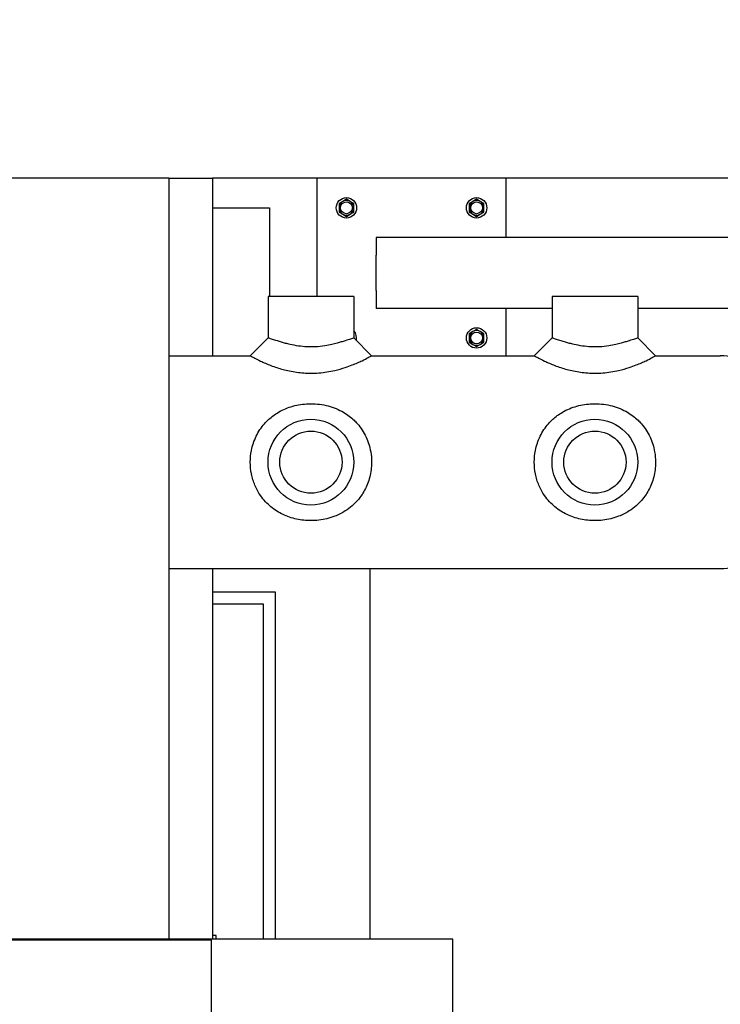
# Model space of a CAD drawing. Header units: inches. Extents: x 5 to 1128, y -85 to 748.
# Tile 629 of 656: x 563 to 577, y 682 to 703. Entities that reach past the tile are written whole.
import ezdxf

# ---------------------------------------------------------------- set-up
doc = ezdxf.new("R2010")
doc.units = ezdxf.units.IN
doc.header["$LTSCALE"] = 32
doc.header["$MEASUREMENT"] = 0
doc.layers.add('Dimension (ANSI)', color=7, linetype='Continuous', lineweight=25)
doc.layers.add('Visible (ANSI)', color=7, linetype='Continuous', lineweight=30)
doc.styles.add('Note Text (ANSI)', font='tahoma.ttf')
doc.dimstyles.new('SB Fraction-16 (ANSI)', dxfattribs={"dimscale": 32, "dimtxt": 0.125, "dimasz": 0.098425, "dimexe": 0.125, "dimexo": 0.0625, "dimgap": 0.031496, "dimtad": 0, "dimtih": 1, "dimtoh": 1, "dimdec": 4, "dimrnd": 1e-08, "dimzin": 0, "dimdsep": 46, "dimlunit": 5, "dimtxsty": 'Note Text (ANSI)', "dimcen": 0.09, "dimdle": 0.393701, "dimclrd": 256, "dimclre": 256, "dimclrt": 256, "dimadec": 0, "dimazin": 3, "dimtfac": 0.96, "dimtofl": 0, "dimtmove": 0, "dimatfit": 3, "dimfxl": 1, "dimfrac": 2, "dimtolj": 1, "dimtzin": 12, "dimlwd": -1, "dimlwe": -1, "dimarcsym": 0})

# ---------------------------------------------------------------- blocks, each defined once
blk = doc.blocks.new('*D18')
at = {"layer": 'Defpoints', "color": 0, "transparency": 16777216}
for p in [(736.781, 720.097), (484.781, 699.94), (736.781, 699.94)]:
    blk.add_point(p, dxfattribs=at)
at = {"layer": 'Dimension (ANSI)', "transparency": 16777216}
for p, q in [((484.781, 701.94), (484.781, 724.097)), ((736.781, 701.94), (736.781, 724.097)), ((487.93, 720.097), (607.035, 720.097)), ((733.631, 720.097), (617.526, 720.097))]:
    blk.add_line(p, q, dxfattribs=at)
for points in [[(487.93, 720.622), (487.93, 719.572), (484.781, 720.097)], [(733.631, 720.622), (733.631, 719.572), (736.781, 720.097)]]:
    blk.add_solid(points, dxfattribs=at)
at = {"layer": 'Dimension (ANSI)', "transparency": 16777216, "insert": (608.043, 722.181), "char_height": 4, "attachment_point": 1, "style": 'Note Text (ANSI)'}
blk.add_mtext('\\A1;252', dxfattribs=at)

msp = doc.modelspace()

# ---------------------------------------------------------------- linework, layer by layer
at = {"layer": 'Visible (ANSI)'}
for p, q in [((565.84313, 699.93978), (503.84313, 699.93978)), ((565.84313, 699.93978), (565.84313, 683.85978)), ((565.84313, 699.93978), (566.76313, 699.93978)), ((568.96813, 699.93978), (566.76313, 699.93978)), ((566.76313, 699.93978), (566.76313, 696.18978)), ((572.96813, 699.93978), (568.96813, 699.93978)), ((568.96813, 699.93978), (568.96813, 697.43978)), ((602.46813, 699.93978), (572.96813, 699.93978)), ((572.96813, 698.68978), (572.96813, 699.93978)), ((569.51513, 699.44988), (569.43713, 699.40485)), ((569.43713, 699.40485), (569.43713, 699.31478)), ((569.59313, 699.49491), (569.51513, 699.44988)), ((569.67113, 699.44988), (569.59313, 699.49491)), ((569.74913, 699.40485), (569.67113, 699.44988)), ((569.74913, 699.31478), (569.74913, 699.40485)), ((572.26513, 699.44988), (572.18713, 699.40485)), ((572.18713, 699.40485), (572.18713, 699.31478)), ((572.34313, 699.49491), (572.26513, 699.44988)), ((572.42113, 699.44988), (572.34313, 699.49491)), ((572.49913, 699.40485), (572.42113, 699.44988)), ((572.49913, 699.31478), (572.49913, 699.40485)), ((566.76313, 699.31478), (567.96813, 699.31478)), ((567.96813, 699.31478), (567.96813, 697.43978)), ((569.43713, 699.31478), (569.43713, 699.22471)), ((569.43713, 699.22471), (569.51513, 699.17968)), ((569.51513, 699.17968), (569.59313, 699.13465)), ((569.59313, 699.13465), (569.67113, 699.17968)), ((569.67113, 699.17968), (569.74913, 699.22471)), ((569.74913, 699.22471), (569.74913, 699.31478)), ((572.18713, 699.31478), (572.18713, 699.22471)), ((572.18713, 699.22471), (572.26513, 699.17968)), ((572.26513, 699.17968), (572.34313, 699.13465)), ((572.34313, 699.13465), (572.42113, 699.17968)), ((572.42113, 699.17968), (572.49913, 699.22471)), ((572.49913, 699.22471), (572.49913, 699.31478)), ((638.71813, 698.68978), (570.21813, 698.68978)), ((570.21813, 698.68978), (570.21813, 698.31478)), ((570.21813, 697.56478), (570.21813, 698.31478)), ((570.21813, 697.56478), (570.21813, 697.18978)), ((569.74938, 697.43978), (567.93688, 697.43978)), ((567.93688, 697.43978), (567.93688, 696.56478)), ((569.74938, 697.43978), (569.74938, 696.56478)), ((575.74938, 697.43978), (573.93688, 697.43978)), ((573.93688, 697.43978), (573.93688, 696.56478)), ((575.74938, 697.43978), (575.74938, 696.56478)), ((573.93688, 697.18978), (570.21813, 697.18978)), ((572.96813, 696.18978), (572.96813, 697.18978)), ((582.23463, 697.18978), (575.74938, 697.18978)), ((572.26513, 696.69988), (572.18713, 696.65485)), ((572.18713, 696.65485), (572.18713, 696.56478)), ((572.34313, 696.74491), (572.26513, 696.69988)), ((572.42113, 696.69988), (572.34313, 696.74491)), ((572.49913, 696.65485), (572.42113, 696.69988)), ((572.49913, 696.56478), (572.49913, 696.65485)), ((567.56188, 696.18978), (567.93688, 696.56478)), ((569.74938, 696.56478), (570.12438, 696.18978)), ((572.18713, 696.56478), (572.18713, 696.47471)), ((572.18713, 696.47471), (572.26513, 696.42968)), ((572.26513, 696.42968), (572.34313, 696.38465)), ((572.34313, 696.38465), (572.42113, 696.42968)), ((572.42113, 696.42968), (572.49913, 696.47471)), ((572.49913, 696.47471), (572.49913, 696.56478)), ((573.56188, 696.18978), (573.93688, 696.56478)), ((575.74938, 696.56478), (576.12438, 696.18978)), ((565.84313, 696.18978), (567.56188, 696.18978)), ((570.12438, 696.18978), (573.56188, 696.18978)), ((576.12438, 696.18978), (577.49277, 696.18978)), ((565.84313, 691.68978), (577.49277, 691.68978)), ((566.76313, 691.68978), (566.76313, 683.85978)), ((570.09313, 683.85978), (570.09313, 691.68978)), ((568.09313, 691.18978), (566.76313, 691.18978)), ((568.09313, 683.85978), (568.09313, 691.18978)), ((567.84313, 690.93978), (566.76313, 690.93978)), ((567.84313, 683.85978), (567.84313, 690.93978)), ((566.84313, 683.93978), (566.76313, 683.93978)), ((566.84313, 683.85978), (566.84313, 683.93978)), ((571.84313, 683.85978), (497.84313, 683.85978)), ((566.74313, 683.83978), (502.94313, 683.83978)), ((566.74313, 563.28978), (566.74313, 683.83978)), ((571.84313, 681.93978), (571.84313, 683.85978))]:
    msp.add_line(p, q, dxfattribs=at)
for centre, radius in [((569.59313, 699.31478), 0.216), ((569.59313, 699.31478), 0.1248), ((572.34313, 699.31478), 0.216), ((572.34313, 699.31478), 0.1248), ((572.34313, 696.56478), 0.216), ((572.34313, 696.56478), 0.1248), ((568.84313, 693.93978), 0.90625), ((574.84313, 693.93978), 0.90625), ((568.84313, 693.93978), 0.6575), ((574.84313, 693.93978), 0.6575)]:
    msp.add_circle(centre, radius, dxfattribs=at)
for centre, radius, start, end in [((569.59313, 699.31478), 0.156, 120, 180), ((569.59313, 699.31478), 0.156, 60, 120), ((569.59313, 699.31478), 0.156, 0, 60), ((572.34313, 699.31478), 0.156, 120, 180), ((572.34313, 699.31478), 0.156, 60, 120), ((572.34313, 699.31478), 0.156, 0, 60), ((569.59313, 699.31478), 0.156, 180, 240), ((569.59313, 699.31478), 0.156, 240, 300), ((569.59313, 699.31478), 0.156, 300, 0), ((572.34313, 699.31478), 0.156, 180, 240), ((572.34313, 699.31478), 0.156, 240, 300), ((572.34313, 699.31478), 0.156, 300, 0), ((569.59313, 696.56478), 0.216, 345.764239, 43.665781), ((572.34313, 696.56478), 0.156, 120, 180), ((572.34313, 696.56478), 0.156, 60, 120), ((572.34313, 696.56478), 0.156, 0, 60), ((572.34313, 696.56478), 0.156, 180, 240), ((572.34313, 696.56478), 0.156, 240, 300), ((572.34313, 696.56478), 0.156, 300, 0), ((577.49277, 694.68978), 1.5, 68.272718, 90), ((577.49277, 693.18978), 1.5, 270, 291.727282)]:
    msp.add_arc(centre, radius, start, end, dxfattribs=at)
for points, knots in [([(569.74938, 696.56478), (569.74938, 696.56478), (569.74755, 696.56415), (569.7344, 696.55962), (569.71266, 696.55212), (569.65007, 696.5312), (569.61055, 696.51823), (569.54013, 696.49633), (569.5128, 696.48805), (569.45646, 696.47165), (569.42795, 696.46366), (569.36294, 696.44638), (569.32587, 696.43712), (569.23903, 696.41738), (569.18867, 696.40732), (569.07138, 696.38821), (569.00441, 696.38063), (568.90683, 696.37509), (568.87466, 696.3742), (568.81494, 696.3742), (568.78624, 696.37491), (568.69929, 696.37932), (568.6398, 696.38533), (568.52066, 696.40288), (568.46096, 696.41437), (568.3707, 696.43472), (568.33877, 696.44254), (568.27751, 696.45843), (568.24856, 696.46638), (568.19012, 696.4831), (568.16099, 696.49181), (568.09421, 696.51238), (568.05839, 696.52396), (567.99912, 696.54352), (567.97568, 696.55148), (567.94454, 696.56212), (567.93688, 696.56478), (567.93688, 696.56478)], [3.51206982, 3.51206982, 3.51206982, 3.51206982, 3.72862879, 3.72862879, 4.26949959, 4.26949959, 4.77929071, 4.77929071, 5.07134153, 5.07134153, 5.36339235, 5.36339235, 5.70642662, 5.70642662, 6.1456643, 6.1456643, 6.73038552, 6.73038552, 7.02413965, 7.02413965, 7.28680588, 7.28680588, 7.80934495, 7.80934495, 8.3272658, 8.3272658, 8.62064719, 8.62064719, 8.91402858, 8.91402858, 9.21987013, 9.21987013, 9.65864991, 9.65864991, 10.09742969, 10.09742969, 10.53620947, 10.53620947, 10.53620947, 10.53620947]), ([(575.74938, 696.56478), (575.74938, 696.56478), (575.74755, 696.56415), (575.7344, 696.55962), (575.71266, 696.55212), (575.65007, 696.5312), (575.61055, 696.51823), (575.54013, 696.49633), (575.5128, 696.48805), (575.45646, 696.47165), (575.42795, 696.46366), (575.36294, 696.44638), (575.32587, 696.43712), (575.23903, 696.41738), (575.18867, 696.40732), (575.07138, 696.38821), (575.00441, 696.38063), (574.90683, 696.37509), (574.87466, 696.3742), (574.81494, 696.3742), (574.78624, 696.37491), (574.69929, 696.37932), (574.6398, 696.38533), (574.52066, 696.40288), (574.46096, 696.41437), (574.3707, 696.43472), (574.33877, 696.44254), (574.27751, 696.45843), (574.24856, 696.46638), (574.19012, 696.4831), (574.16099, 696.49181), (574.09421, 696.51238), (574.05839, 696.52396), (573.99912, 696.54352), (573.97568, 696.55148), (573.94454, 696.56212), (573.93688, 696.56478), (573.93688, 696.56478)], [3.51206982, 3.51206982, 3.51206982, 3.51206982, 3.72862879, 3.72862879, 4.26949959, 4.26949959, 4.77929071, 4.77929071, 5.07134153, 5.07134153, 5.36339235, 5.36339235, 5.70642662, 5.70642662, 6.1456643, 6.1456643, 6.73038552, 6.73038552, 7.02413965, 7.02413965, 7.28680588, 7.28680588, 7.80934495, 7.80934495, 8.3272658, 8.3272658, 8.62064719, 8.62064719, 8.91402858, 8.91402858, 9.21987013, 9.21987013, 9.65864991, 9.65864991, 10.09742969, 10.09742969, 10.53620947, 10.53620947, 10.53620947, 10.53620947]), ([(567.56188, 696.18978), (567.56188, 696.18978), (567.56978, 696.18524), (567.60255, 696.16691), (567.62741, 696.15315), (567.69235, 696.11887), (567.73249, 696.09836), (567.81062, 696.0611), (567.84556, 696.0451), (567.91801, 696.01381), (567.95491, 695.99866), (568.03575, 695.96774), (568.07924, 695.95218), (568.20697, 695.91068), (568.29698, 695.88596), (568.48835, 695.84669), (568.58987, 695.83237), (568.74223, 695.82181), (568.79313, 695.82008), (568.89905, 695.82008), (568.95609, 695.82225), (569.12657, 695.83547), (569.23967, 695.85342), (569.42406, 695.8955), (569.49896, 695.91687), (569.6214, 695.95703), (569.67137, 695.97534), (569.75592, 696.00865), (569.7918, 696.02375), (569.86076, 696.05421), (569.89322, 696.06933), (569.97492, 696.10883), (570.01851, 696.13164), (570.08617, 696.16807), (570.10878, 696.18093), (570.12248, 696.1887), (570.12438, 696.18978), (570.12438, 696.18978)], [-10.53620947, -10.53620947, -10.53620947, -10.53620947, -10.09742969, -10.09742969, -9.65864991, -9.65864991, -9.21987013, -9.21987013, -8.91402858, -8.91402858, -8.62064719, -8.62064719, -8.3272658, -8.3272658, -7.80934495, -7.80934495, -7.28680588, -7.28680588, -7.02413965, -7.02413965, -6.73038552, -6.73038552, -6.1456643, -6.1456643, -5.70642662, -5.70642662, -5.36339235, -5.36339235, -5.07134153, -5.07134153, -4.77929071, -4.77929071, -4.26949959, -4.26949959, -3.72862879, -3.72862879, -3.51206982, -3.51206982, -3.51206982, -3.51206982]), ([(573.56188, 696.18978), (573.56188, 696.18978), (573.56978, 696.18524), (573.60255, 696.16691), (573.62741, 696.15315), (573.69235, 696.11887), (573.73249, 696.09836), (573.81062, 696.0611), (573.84556, 696.0451), (573.91801, 696.01381), (573.95491, 695.99866), (574.03575, 695.96774), (574.07924, 695.95218), (574.20697, 695.91068), (574.29698, 695.88596), (574.48835, 695.84669), (574.58987, 695.83237), (574.74223, 695.82181), (574.79313, 695.82008), (574.89905, 695.82008), (574.95609, 695.82225), (575.12657, 695.83547), (575.23967, 695.85342), (575.42406, 695.8955), (575.49896, 695.91687), (575.6214, 695.95703), (575.67137, 695.97534), (575.75592, 696.00865), (575.7918, 696.02375), (575.86076, 696.05421), (575.89322, 696.06933), (575.97492, 696.10883), (576.01851, 696.13164), (576.08617, 696.16807), (576.10878, 696.18093), (576.12248, 696.1887), (576.12438, 696.18978), (576.12438, 696.18978)], [-10.53620947, -10.53620947, -10.53620947, -10.53620947, -10.09742969, -10.09742969, -9.65864991, -9.65864991, -9.21987013, -9.21987013, -8.91402858, -8.91402858, -8.62064719, -8.62064719, -8.3272658, -8.3272658, -7.80934495, -7.80934495, -7.28680588, -7.28680588, -7.02413965, -7.02413965, -6.73038552, -6.73038552, -6.1456643, -6.1456643, -5.70642662, -5.70642662, -5.36339235, -5.36339235, -5.07134153, -5.07134153, -4.77929071, -4.77929071, -4.26949959, -4.26949959, -3.72862879, -3.72862879, -3.51206982, -3.51206982, -3.51206982, -3.51206982]), ([(568.84313, 695.17549), (568.81118, 695.17549), (568.77886, 695.17442), (568.6379, 695.16491), (568.5279, 695.1448), (568.31731, 695.07891), (568.21693, 695.03276), (568.05486, 694.93152), (567.9894, 694.88011), (567.90769, 694.80174), (567.88419, 694.77722), (567.79361, 694.67394), (567.7336, 694.58452), (567.64067, 694.39295), (567.60673, 694.29142), (567.56978, 694.10509), (567.56188, 694.02119), (567.56188, 693.85837), (567.56978, 693.77447), (567.60255, 693.60919), (567.62741, 693.52784), (567.69235, 693.37385), (567.73249, 693.30108), (567.81062, 693.18818), (567.84556, 693.14481), (567.91801, 693.06651), (567.95491, 693.03155), (568.03575, 692.96447), (568.07924, 692.93291), (568.20697, 692.85287), (568.29698, 692.81003), (568.48835, 692.74494), (568.58987, 692.72291), (568.74223, 692.70669), (568.79313, 692.70407), (568.89905, 692.70407), (568.95609, 692.70736), (569.12657, 692.72771), (569.23967, 692.75542), (569.42406, 692.82671), (569.49896, 692.86459), (569.6214, 692.94244), (569.67137, 692.98013), (569.75592, 693.05453), (569.7918, 693.09046), (569.86076, 693.16942), (569.89322, 693.21194), (569.97492, 693.33599), (570.01851, 693.42305), (570.08617, 693.61254), (570.10878, 693.71561), (570.12248, 693.85881), (570.12438, 693.8996), (570.12438, 694.01208), (570.11818, 694.08635), (570.08662, 694.26649), (570.05386, 694.37143), (569.96011, 694.5732), (569.89707, 694.66882), (569.80234, 694.77695), (569.77871, 694.80161), (569.68933, 694.88733), (569.61411, 694.94487), (569.43269, 695.05147), (569.32327, 695.09718), (569.0888, 695.1599), (568.96345, 695.17549), (568.84313, 695.17549)], [-14.0482793, -14.0482793, -14.0482793, -14.0482793, -13.88041818, -13.88041818, -13.31955091, -13.31955091, -12.74821712, -12.74821712, -12.2913286, -12.2913286, -12.09985794, -12.09985794, -11.52555668, -11.52555668, -10.97498925, -10.97498925, -10.53620947, -10.53620947, -10.09742969, -10.09742969, -9.65864991, -9.65864991, -9.21987013, -9.21987013, -8.91402858, -8.91402858, -8.62064719, -8.62064719, -8.3272658, -8.3272658, -7.80934495, -7.80934495, -7.28680588, -7.28680588, -7.02413965, -7.02413965, -6.73038552, -6.73038552, -6.1456643, -6.1456643, -5.70642662, -5.70642662, -5.36339235, -5.36339235, -5.07134153, -5.07134153, -4.77929071, -4.77929071, -4.26949959, -4.26949959, -3.72862879, -3.72862879, -3.51206982, -3.51206982, -3.1223982, -3.1223982, -2.55823604, -2.55823604, -1.94948186, -1.94948186, -1.7569507, -1.7569507, -1.24025512, -1.24025512, -0.63207034, -0.63207034, 0, 0, 0, 0]), ([(574.84313, 695.17549), (574.81118, 695.17549), (574.77886, 695.17442), (574.6379, 695.16491), (574.5279, 695.1448), (574.31731, 695.07891), (574.21693, 695.03276), (574.05486, 694.93152), (573.9894, 694.88011), (573.90769, 694.80174), (573.88419, 694.77722), (573.79361, 694.67394), (573.7336, 694.58452), (573.64067, 694.39295), (573.60673, 694.29142), (573.56978, 694.10509), (573.56188, 694.02119), (573.56188, 693.85837), (573.56978, 693.77447), (573.60255, 693.60919), (573.62741, 693.52784), (573.69235, 693.37385), (573.73249, 693.30108), (573.81062, 693.18818), (573.84556, 693.14481), (573.91801, 693.06651), (573.95491, 693.03155), (574.03575, 692.96447), (574.07924, 692.93291), (574.20697, 692.85287), (574.29698, 692.81003), (574.48835, 692.74494), (574.58987, 692.72291), (574.74223, 692.70669), (574.79313, 692.70407), (574.89905, 692.70407), (574.95609, 692.70736), (575.12657, 692.72771), (575.23967, 692.75542), (575.42406, 692.82671), (575.49896, 692.86459), (575.6214, 692.94244), (575.67137, 692.98013), (575.75592, 693.05453), (575.7918, 693.09046), (575.86076, 693.16942), (575.89322, 693.21194), (575.97492, 693.33599), (576.01851, 693.42305), (576.08617, 693.61254), (576.10878, 693.71561), (576.12248, 693.85881), (576.12438, 693.8996), (576.12438, 694.01208), (576.11818, 694.08635), (576.08662, 694.26649), (576.05386, 694.37143), (575.96011, 694.5732), (575.89707, 694.66882), (575.80234, 694.77695), (575.77871, 694.80161), (575.68933, 694.88733), (575.61411, 694.94487), (575.43269, 695.05147), (575.32327, 695.09718), (575.0888, 695.1599), (574.96345, 695.17549), (574.84313, 695.17549)], [-14.0482793, -14.0482793, -14.0482793, -14.0482793, -13.88041818, -13.88041818, -13.31955091, -13.31955091, -12.74821712, -12.74821712, -12.2913286, -12.2913286, -12.09985794, -12.09985794, -11.52555668, -11.52555668, -10.97498925, -10.97498925, -10.53620947, -10.53620947, -10.09742969, -10.09742969, -9.65864991, -9.65864991, -9.21987013, -9.21987013, -8.91402858, -8.91402858, -8.62064719, -8.62064719, -8.3272658, -8.3272658, -7.80934495, -7.80934495, -7.28680588, -7.28680588, -7.02413965, -7.02413965, -6.73038551, -6.73038551, -6.1456643, -6.1456643, -5.70642662, -5.70642662, -5.36339235, -5.36339235, -5.07134153, -5.07134153, -4.77929071, -4.77929071, -4.26949959, -4.26949959, -3.72862879, -3.72862879, -3.51206982, -3.51206982, -3.1223982, -3.1223982, -2.55823604, -2.55823604, -1.94948186, -1.94948186, -1.7569507, -1.7569507, -1.24025512, -1.24025512, -0.63207034, -0.63207034, 0, 0, 0, 0])]:
    msp.add_open_spline(points, degree=3, knots=knots, dxfattribs=at)

# ---------------------------------------------------------------- dimensions: what is measured, and where the dimension line sits
at = {"layer": 'Dimension (ANSI)'}
dim = msp.add_linear_dim(base=(736.78063, 720.09726), p1=(484.78063, 699.93978), p2=(736.78063, 699.93978), dimstyle='SB Fraction-16 (ANSI)', override={"dimgap": 0.031496, "dimtih": 0, "dimtoh": 0, "dimdec": 4, "dimtol": 0, "dimlim": 0, "dimtp": 0, "dimtm": 0, "dimtdec": 2, "dimatfit": 1}, dxfattribs=at)
dim.commit()
dim.dimension.update_dxf_attribs({"geometry": '*D18', "text_midpoint": (612.28063, 720.09726), "dimtype": 160})

doc.saveas('drawing.dxf')
